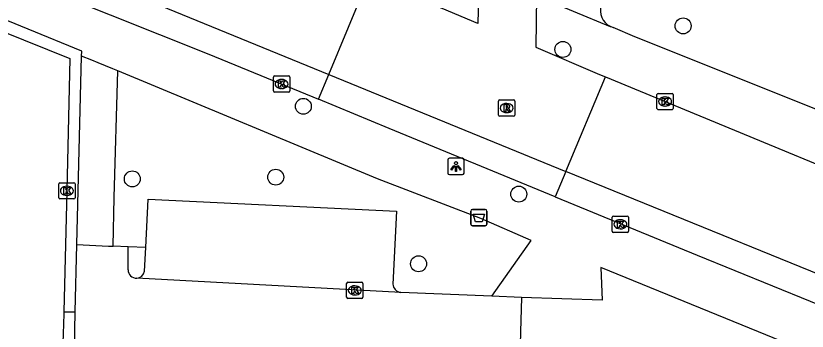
# Model space of a CAD drawing. Extents: x 160026 to 161302, y 384757 to 385701.
# Drawn here: x 160645.83 to 160694.48, y 385000.05 to 385019.42 of the extents above; entities that cross this region are included whole.
import ezdxf

# ---------------------------------------------------------------- set-up
doc = ezdxf.new("R2010")
doc.units = 0
for name, color, linetype in [('IMGEO_Afvalbak', 7, 'Continuous'), ('IMGEO_Boom', 7, 'Continuous'), ('IMGEO_Haag', 7, 'Continuous'), ('IMGEO_Kolk', 7, 'Continuous'), ('IMGEO_Lichtpunt', 7, 'Continuous'), ('IMGEO_Parkeervlak_gesloten', 7, 'Continuous'), ('IMGEO_Parkeervlak_open', 7, 'Continuous'), ('IMGEO_Rijbaan_lokaal_gesloten', 7, 'Continuous'), ('IMGEO_Rijbaan_lokaal_open', 7, 'Continuous'), ('IMGEO_Rioolput', 7, 'Continuous'), ('IMGEO_Verkeerseiland_open', 7, 'Continuous'), ('IMGEO_Voetpad_open', 7, 'Continuous')]:
    doc.layers.add(name, color=color, linetype=linetype)

msp = doc.modelspace()

# ---------------------------------------------------------------- linework, layer by layer
at = {"layer": 'IMGEO_Afvalbak'}
for p, q in [((160673.804, 385006.625), (160673.804, 385007.425)), ((160673.804, 385007.425), (160673.804, 385006.625)), ((160673.904, 385007.525), (160674.694, 385007.525)), ((160674.694, 385007.525), (160673.904, 385007.525)), ((160674.794, 385007.425), (160674.794, 385006.625)), ((160674.794, 385006.625), (160674.794, 385007.425)), ((160674.694, 385006.525), (160673.904, 385006.525)), ((160673.904, 385006.525), (160674.694, 385006.525))]:
    msp.add_line(p, q, dxfattribs=at)
msp.add_lwpolyline([(160673.947, 385007.239), (160674.651, 385007.239), (160674.502, 385006.769), (160674.096, 385006.769), (160673.947, 385007.239)], dxfattribs=at)
for centre, start, end in [((160673.904, 385007.425), 90, 180), ((160673.904, 385007.425), 90, 180), ((160674.694, 385007.425), 0, 90), ((160674.694, 385007.425), 360, 90), ((160673.904, 385006.625), 180, 270), ((160673.904, 385006.625), 180, 270), ((160674.694, 385006.625), 270, 0), ((160674.694, 385006.625), 270, 0)]:
    msp.add_arc(centre, 0.1, start, end, dxfattribs=at)
at = {"layer": 'IMGEO_Boom'}
for centre in [(160686.854, 385018.796), (160679.463, 385017.353), (160663.509, 385013.859), (160652.995, 385009.399), (160661.811, 385009.508), (160676.752, 385008.465), (160670.592, 385004.187)]:
    msp.add_circle(centre, 0.489, dxfattribs=at)
at = {"layer": 'IMGEO_Haag'}
for points in [[(160636.673, 385022.662), (160636.372, 385021.965), (160649.153, 385016.8), (160648.963, 385008.672), (160648.778, 385001.243)], [(160648.778, 385001.243), (160648.757, 385000.381), (160648.747, 385000), (160647.992, 384969.715), (160647.911, 384966.699)], [(160648.778, 385001.243), (160649.475, 385001.225)]]:
    msp.add_lwpolyline(points, dxfattribs=at)
at = {"layer": 'IMGEO_Kolk'}
for p, q in [((160661.669, 385014.801), (160661.669, 385015.653)), ((160661.744, 385015.727), (160662.596, 385015.727)), ((160662.157, 385015.507), (160662.182, 385015.507)), ((160662.67, 385015.653), (160662.67, 385014.801)), ((160662.596, 385014.727), (160661.744, 385014.727)), ((160662.18, 385014.947), (160662.155, 385014.947)), ((160685.246, 385013.726), (160685.246, 385014.578)), ((160685.321, 385014.652), (160686.173, 385014.652)), ((160686.247, 385014.578), (160686.247, 385013.726)), ((160685.734, 385014.432), (160685.759, 385014.432)), ((160686.173, 385013.652), (160685.321, 385013.652)), ((160685.757, 385013.872), (160685.732, 385013.872)), ((160648.548, 385009.168), (160649.4, 385009.168)), ((160648.473, 385008.242), (160648.473, 385009.094)), ((160648.961, 385008.948), (160648.986, 385008.948)), ((160649.474, 385009.094), (160649.474, 385008.242)), ((160649.4, 385008.168), (160648.548, 385008.168)), ((160648.984, 385008.388), (160648.959, 385008.388)), ((160682.496, 385006.188), (160682.496, 385007.04)), ((160682.571, 385007.114), (160683.423, 385007.114)), ((160682.984, 385006.894), (160683.009, 385006.894)), ((160683.497, 385007.04), (160683.497, 385006.188)), ((160683.007, 385006.334), (160682.982, 385006.334)), ((160683.423, 385006.114), (160682.571, 385006.114)), ((160666.169, 385002.126), (160666.169, 385002.978)), ((160666.244, 385003.052), (160667.096, 385003.052)), ((160666.657, 385002.832), (160666.682, 385002.832)), ((160667.17, 385002.978), (160667.17, 385002.126)), ((160667.096, 385002.052), (160666.244, 385002.052)), ((160666.68, 385002.272), (160666.655, 385002.272))]:
    msp.add_line(p, q, dxfattribs=at)
for points in [[(160661.669, 385014.801), (160661.669, 385015.653)], [(160661.744, 385015.727), (160662.596, 385015.727)], [(160662.67, 385015.653), (160662.67, 385014.801)], [(160661.99, 385015.427), (160662.113, 385015.427), (160662.113, 385015.276), (160662.243, 385015.427), (160662.407, 385015.427), (160662.261, 385015.276), (160662.414, 385015.027), (160662.262, 385015.027), (160662.177, 385015.191), (160662.113, 385015.124), (160662.113, 385015.027), (160661.99, 385015.027), (160661.99, 385015.427)], [(160662.596, 385014.727), (160661.744, 385014.727)], [(160685.246, 385013.726), (160685.246, 385014.578)], [(160685.321, 385014.652), (160686.173, 385014.652)], [(160686.247, 385014.578), (160686.247, 385013.726)], [(160685.567, 385014.352), (160685.69, 385014.352), (160685.69, 385014.201), (160685.82, 385014.352), (160685.984, 385014.352), (160685.838, 385014.201), (160685.991, 385013.952), (160685.839, 385013.952), (160685.754, 385014.116), (160685.69, 385014.049), (160685.69, 385013.952), (160685.567, 385013.952), (160685.567, 385014.352)], [(160686.173, 385013.652), (160685.321, 385013.652)], [(160648.548, 385009.168), (160649.4, 385009.168)], [(160648.473, 385008.242), (160648.473, 385009.094)], [(160648.794, 385008.868), (160648.917, 385008.868), (160648.917, 385008.717), (160649.047, 385008.868), (160649.211, 385008.868), (160649.065, 385008.717), (160649.218, 385008.468), (160649.066, 385008.468), (160648.981, 385008.632), (160648.917, 385008.565), (160648.917, 385008.468), (160648.794, 385008.468), (160648.794, 385008.868)], [(160649.474, 385009.094), (160649.474, 385008.242)], [(160649.4, 385008.168), (160648.548, 385008.168)], [(160682.496, 385006.188), (160682.496, 385007.04)], [(160682.571, 385007.114), (160683.423, 385007.114)], [(160682.817, 385006.814), (160682.94, 385006.814), (160682.94, 385006.663), (160683.07, 385006.814), (160683.234, 385006.814), (160683.088, 385006.663), (160683.241, 385006.414), (160683.089, 385006.414), (160683.004, 385006.578), (160682.94, 385006.511), (160682.94, 385006.414), (160682.817, 385006.414), (160682.817, 385006.814)], [(160683.497, 385007.04), (160683.497, 385006.188)], [(160683.423, 385006.114), (160682.571, 385006.114)], [(160666.169, 385002.126), (160666.169, 385002.978)], [(160666.244, 385003.052), (160667.096, 385003.052)], [(160667.17, 385002.978), (160667.17, 385002.126)], [(160666.49, 385002.752), (160666.613, 385002.752), (160666.613, 385002.601), (160666.743, 385002.752), (160666.907, 385002.752), (160666.761, 385002.601), (160666.914, 385002.352), (160666.762, 385002.352), (160666.677, 385002.516), (160666.613, 385002.449), (160666.613, 385002.352), (160666.49, 385002.352), (160666.49, 385002.752)], [(160667.096, 385002.052), (160666.244, 385002.052)]]:
    msp.add_lwpolyline(points, dxfattribs=at)
for centre, start, end in [((160661.746, 385015.651), 91.552, 178.448), ((160661.746, 385015.651), 91.552, 178.448), ((160662.594, 385015.651), 1.552, 88.448), ((160662.594, 385015.651), 1.552, 88.448), ((160661.746, 385014.803), 181.552, 268.448), ((160661.746, 385014.803), 181.552, 268.448), ((160662.594, 385014.803), 271.552, 358.448), ((160662.594, 385014.803), 271.552, 358.448), ((160685.323, 385014.576), 91.552, 178.448), ((160685.323, 385014.576), 91.552, 178.448), ((160686.171, 385014.576), 1.552, 88.448), ((160686.171, 385014.576), 1.552, 88.448), ((160685.323, 385013.728), 181.552, 268.448), ((160685.323, 385013.728), 181.552, 268.448), ((160686.171, 385013.728), 271.552, 358.448), ((160686.171, 385013.728), 271.552, 358.448), ((160648.55, 385009.092), 91.552, 178.448), ((160648.55, 385009.092), 91.552, 178.448), ((160649.398, 385009.092), 1.552, 88.448), ((160649.398, 385009.092), 1.552, 88.448), ((160648.55, 385008.244), 181.552, 268.448), ((160648.55, 385008.244), 181.552, 268.448), ((160649.398, 385008.244), 271.552, 358.448), ((160649.398, 385008.244), 271.552, 358.448), ((160682.573, 385007.038), 91.552, 178.448), ((160682.573, 385007.038), 91.552, 178.448), ((160683.421, 385007.038), 1.552, 88.448), ((160683.421, 385007.038), 1.552, 88.448), ((160682.573, 385006.19), 181.552, 268.448), ((160682.573, 385006.19), 181.552, 268.448), ((160683.421, 385006.19), 271.552, 358.448), ((160683.421, 385006.19), 271.552, 358.448), ((160666.246, 385002.976), 91.552, 178.448), ((160666.246, 385002.976), 91.552, 178.448), ((160667.094, 385002.976), 1.552, 88.448), ((160667.094, 385002.976), 1.552, 88.448), ((160666.246, 385002.128), 181.552, 268.448), ((160666.246, 385002.128), 181.552, 268.448), ((160667.094, 385002.128), 271.552, 358.448), ((160667.094, 385002.128), 271.552, 358.448)]:
    msp.add_arc(centre, 0.0765, start, end, dxfattribs=at)
for centre, major_axis, ratio, start_param, end_param in [((160662.156, 385015.227), (-0.387, 0.002), 0.722429, 4.712389, 7.853982), ((160662.181, 385015.227), (-0.39, 0.002), 0.717154, 1.570796, 4.712389), ((160685.733, 385014.152), (-0.387, 0.002), 0.722429, 4.712389, 7.853982), ((160685.758, 385014.152), (-0.39, 0.002), 0.717154, 1.570796, 4.712389), ((160648.96, 385008.668), (-0.387, 0.002), 0.722429, 4.712389, 7.853982), ((160648.985, 385008.668), (-0.39, 0.002), 0.717154, 1.570796, 4.712389), ((160682.983, 385006.614), (-0.387, 0.002), 0.722429, 4.712389, 7.853982), ((160683.008, 385006.614), (-0.39, 0.002), 0.717154, 1.570796, 4.712389), ((160666.656, 385002.552), (-0.387, 0.002), 0.722429, 4.712389, 7.853982), ((160666.681, 385002.552), (-0.39, 0.002), 0.717154, 1.570796, 4.712389)]:
    msp.add_ellipse(centre, major_axis=major_axis, ratio=ratio, start_param=start_param, end_param=end_param, dxfattribs=at)
at = {"layer": 'IMGEO_Lichtpunt'}
for p, q in [((160673.293, 385010.664), (160672.485, 385010.664)), ((160673.293, 385010.664), (160672.485, 385010.664)), ((160672.391, 385010.569), (160672.391, 385009.762)), ((160672.391, 385010.569), (160672.391, 385009.762)), ((160673.387, 385009.762), (160673.387, 385010.569)), ((160673.387, 385009.762), (160673.387, 385010.569)), ((160672.485, 385009.668), (160673.293, 385009.668)), ((160672.485, 385009.668), (160673.293, 385009.668))]:
    msp.add_line(p, q, dxfattribs=at)
for points in [[(160672.765, 385010.233), (160672.804, 385010.205), (160672.616, 385009.943), (160672.578, 385009.97), (160672.765, 385010.233)], [(160672.867, 385010.185), (160672.914, 385010.185), (160672.914, 385009.863), (160672.867, 385009.863), (160672.867, 385010.185)], [(160672.977, 385010.205), (160673.015, 385010.232), (160673.202, 385009.97), (160673.163, 385009.942), (160672.977, 385010.205)]]:
    msp.add_lwpolyline(points, dxfattribs=at)
msp.add_circle((160672.89, 385010.367), 0.0994, dxfattribs=at)
for centre, start, end in [((160672.485, 385010.569), 90, 180), ((160672.485, 385010.569), 90, 180), ((160673.293, 385010.569), 0, 90), ((160673.293, 385010.569), 0, 90), ((160672.485, 385009.762), 180, 270), ((160672.485, 385009.762), 180, 270), ((160673.293, 385009.762), 270, 0), ((160673.293, 385009.762), 270, 360)]:
    msp.add_arc(centre, 0.0946, start, end, dxfattribs=at)
at = {"layer": 'IMGEO_Parkeervlak_gesloten'}
msp.add_lwpolyline([(160664.436, 385014.299), (160665.07, 385015.82)], dxfattribs=at)
at = {"layer": 'IMGEO_Parkeervlak_open'}
for points in [[(160679.636, 385009.86), (160678.981, 385008.301)], [(160653.817, 385005.189), (160653.978, 385008.151), (160669.236, 385007.425), (160669.009, 385002.94)], [(160653.738, 385003.73), (160653.817, 385005.189)]]:
    msp.add_lwpolyline(points, dxfattribs=at)
for centre, radius, start, end in [((160653.239, 385003.813), 0.506, 272.9652, 350.5121), ((160669.588, 385002.993), 0.582, 185.2013, 260.5818)]:
    msp.add_arc(centre, radius, start, end, dxfattribs=at)
at = {"layer": 'IMGEO_Rijbaan_lokaal_gesloten'}
for points in [[(160564.76, 385054.855), (160567.998, 385054.013), (160577.194, 385051.171), (160585.082, 385048.283), (160588.849, 385046.836), (160596.698, 385043.67), (160620.694, 385033.909), (160638.453, 385026.712), (160665.07, 385015.82)], [(160674.322, 385022.108), (160674.225, 385018.942), (160672.047, 385019.862), (160667.501, 385021.654)], [(160665.07, 385015.82), (160667.501, 385021.654)], [(160677.84, 385020.653), (160677.797, 385017.49), (160681.717, 385015.811), (160682.074, 385015.664)], [(160665.07, 385015.82), (160679.636, 385009.86)], [(160679.636, 385009.86), (160682.074, 385015.664)], [(160682.074, 385015.664), (160697.94, 385009.125), (160714.057, 385002.695), (160718.686, 385000.836), (160724.753, 384998.385), (160725.512, 384998.106)], [(160722.963, 384992.25), (160679.636, 385009.86)]]:
    msp.add_lwpolyline(points, dxfattribs=at)
at = {"layer": 'IMGEO_Rijbaan_lokaal_open'}
for points in [[(160649.475, 385001.225), (160649.582, 385005.369)], [(160649.582, 385005.369), (160651.537, 385005.278), (160651.808, 385005.265)], [(160652.736, 385005.222), (160651.808, 385005.265)], [(160652.732, 385003.812), (160652.736, 385005.222)], [(160669.493, 385002.419), (160653.265, 385003.308)], [(160675.086, 385002.197), (160669.493, 385002.419)], [(160676.913, 385002.119), (160675.086, 385002.197)], [(160676.913, 385002.119), (160676.858, 385000), (160676.587, 384989.725), (160676.515, 384987.031)], [(160649.432, 384999.007), (160649.475, 385001.225)]]:
    msp.add_lwpolyline(points, dxfattribs=at)
msp.add_arc((160653.238, 385003.813), 0.506, 180.1551, 273.0487, dxfattribs=at)
at = {"layer": 'IMGEO_Rioolput'}
for p, q in [((160675.505, 385013.325), (160675.505, 385014.177)), ((160675.58, 385014.251), (160676.432, 385014.251)), ((160675.993, 385014.031), (160676.018, 385014.031)), ((160676.506, 385014.177), (160676.506, 385013.325)), ((160676.432, 385013.251), (160675.58, 385013.251)), ((160676.016, 385013.471), (160675.991, 385013.471))]:
    msp.add_line(p, q, dxfattribs=at)
for points in [[(160675.505, 385013.325), (160675.505, 385014.177)], [(160675.58, 385014.251), (160676.432, 385014.251)], [(160676.506, 385014.177), (160676.506, 385013.325)], [(160676.094, 385013.949), (160675.842, 385013.951), (160675.842, 385013.551)], [(160675.842, 385013.551), (160675.966, 385013.551), (160675.966, 385013.713), (160675.977, 385013.713)], [(160676.02, 385013.87), (160675.966, 385013.87), (160675.966, 385013.789)], [(160675.966, 385013.789), (160676.018, 385013.789)], [(160676.024, 385013.684), (160676.095, 385013.551), (160676.235, 385013.551), (160676.17, 385013.677)], [(160676.432, 385013.251), (160675.58, 385013.251)]]:
    msp.add_lwpolyline(points, dxfattribs=at)
for centre, radius, start, end in [((160675.582, 385014.175), 0.0765, 91.552, 178.448), ((160675.582, 385014.175), 0.0765, 91.552, 178.448), ((160676.43, 385014.175), 0.0765, 1.552, 88.448), ((160676.43, 385014.175), 0.0765, 1.552, 88.448), ((160675.976, 385013.66), 0.0533, 26.0293, 88.6989), ((160676.002, 385013.978), 0.19, 274.7715, 282.9687), ((160676.026, 385013.774), 0.0964, 77.0061, 93.1865), ((160676.04, 385013.831), 0.0378, 276.6634, 79.6772), ((160676.093, 385013.839), 0.109, 350.3612, 89.416), ((160676.091, 385013.839), 0.112, 277.5842, 350.9817), ((160676.075, 385013.624), 0.108, 29.5134, 73.7905), ((160675.582, 385013.327), 0.0765, 181.552, 268.448), ((160675.582, 385013.327), 0.0765, 181.552, 268.448), ((160676.43, 385013.327), 0.0765, 271.552, 358.448), ((160676.43, 385013.327), 0.0765, 271.552, 358.448)]:
    msp.add_arc(centre, radius, start, end, dxfattribs=at)
for centre, major_axis, ratio, start_param, end_param in [((160675.992, 385013.751), (-0.387, 0.002), 0.722429, 4.712389, 7.853982), ((160676.017, 385013.751), (-0.39, 0.002), 0.717154, 1.570796, 4.712389)]:
    msp.add_ellipse(centre, major_axis=major_axis, ratio=ratio, start_param=start_param, end_param=end_param, dxfattribs=at)
at = {"layer": 'IMGEO_Verkeerseiland_open'}
msp.add_lwpolyline([(160653.817, 385005.189), (160652.736, 385005.222)], dxfattribs=at)
at = {"layer": 'IMGEO_Voetpad_open'}
for points in [[(160566.863, 385052.545), (160571.301, 385051.19), (160585.387, 385046.34), (160611.75, 385035.652), (160642.612, 385023.087), (160657.707, 385017.06), (160664.436, 385014.299)], [(160649.88, 385016.945), (160649.888, 385017.253), (160636.673, 385022.662)], [(160682.553, 385018.703), (160682.396, 385018.74), (160677.84, 385020.653)], [(160695.927, 385013.315), (160683.89, 385018.126), (160682.553, 385018.703)], [(160649.582, 385005.369), (160649.88, 385016.945)], [(160652.099, 385016.031), (160651.802, 385016.154), (160650.903, 385016.528), (160650.504, 385016.691), (160649.88, 385016.945)], [(160651.808, 385005.265), (160651.889, 385008.25), (160652.099, 385016.031)], [(160675.086, 385002.197), (160677.523, 385005.617), (160674.415, 385006.969), (160668.076, 385009.398), (160652.099, 385016.031)], [(160678.981, 385008.301), (160668.783, 385012.492), (160664.436, 385014.299)], [(160678.981, 385008.301), (160687.71, 385004.714), (160699.297, 385000), (160707.934, 384996.486), (160718.081, 384992.307), (160719.096, 384991.924)], [(160722.152, 384987.458), (160691.49, 385000), (160681.797, 385003.965), (160681.887, 385001.944), (160676.913, 385002.119)]]:
    msp.add_lwpolyline(points, dxfattribs=at)
msp.add_arc((160682.836, 385019.732), 1.067, 89.6283, 254.617, dxfattribs=at)

doc.saveas('drawing.dxf')
